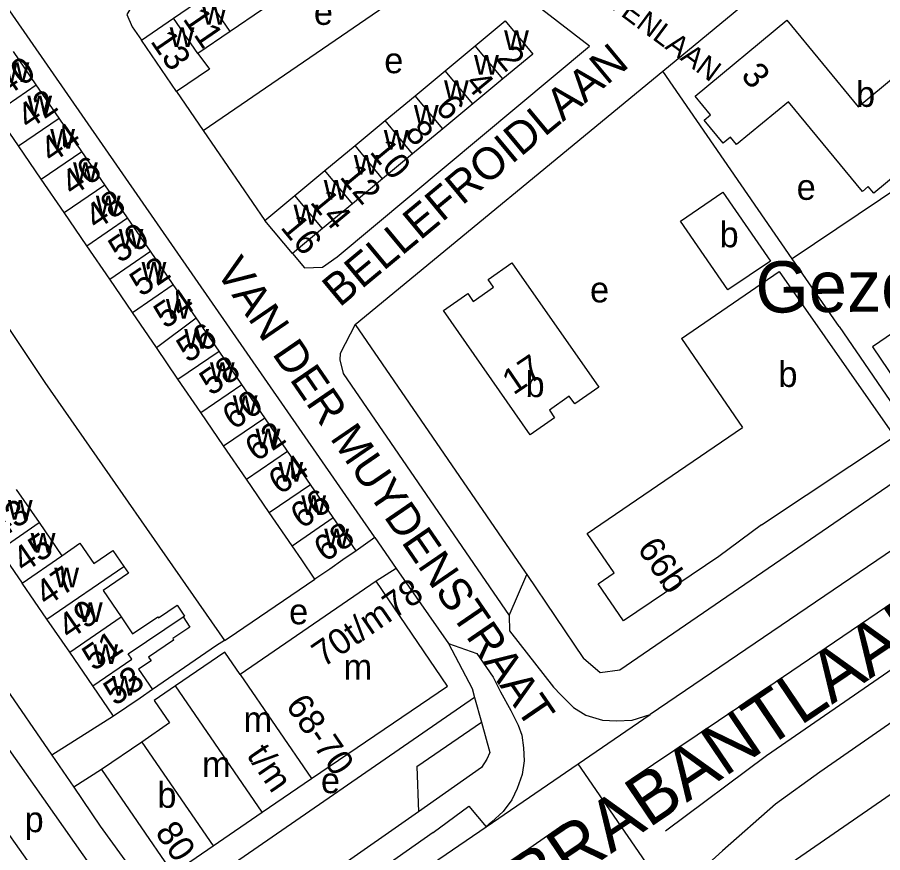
# Model space of a CAD drawing. Extents: x 157569 to 159501, y 382907 to 384670.
# Drawn here: x 158600.8 to 158735.9, y 383704.3 to 383834.7 of the extents above; entities that cross this region are included whole.
import ezdxf

# ---------------------------------------------------------------- set-up
doc = ezdxf.new("R2010")
doc.units = 0
for name, color, linetype in [('BLT_Basislijn', 7, 'Continuous'), ('BLT_Bebouwing', 7, 'Continuous'), ('BLT_Bebouwing_beschrifting', 7, 'Continuous'), ('BLT_Centroide', 7, 'Continuous'), ('BLT_Huisnummer', 7, 'Continuous'), ('BLT_Huisnummer_ tussenligend', 7, 'Continuous'), ('BLT_Huisnummer_reeks', 7, 'Continuous'), ('BLT_Onderverdeling_panden', 7, 'Continuous'), ('BLT_Straatnaam', 7, 'Continuous'), ('BLT_Straatnaam_hoofdweg', 7, 'Continuous'), ('BLT_Straatnaam_verkleind', 7, 'Continuous'), ('BLT_Vlakafsluiter', 7, 'Continuous')]:
    doc.layers.add(name, color=color, linetype=linetype)

msp = doc.modelspace()

# ---------------------------------------------------------------- linework, layer by layer
at = {"layer": 'BLT_Basislijn'}
for p, q in [((158701.52, 383826.33), (158727.12, 383847.44)), ((158629.83, 383817.05), (158670.82, 383845.18)), ((158721.74, 383797.04), (158701.52, 383826.33)), ((158625.66, 383823.13), (158629.83, 383817.05)), ((158629.83, 383817.05), (158639.43, 383803.03)), ((158752.16, 383817.46), (158721.74, 383797.04)), ((158729.04, 383786.45), (158721.74, 383797.04)), ((158729.04, 383786.45), (158743.12, 383765.88)), ((158779.78, 383780.44), (158699.57, 383725.89)), ((158656.58, 383753.53), (158653.67, 383751.41)), ((158656.58, 383753.53), (158659.93, 383748.68)), ((158659.93, 383748.68), (158656.8, 383746.7)), ((158677.58, 383741.32), (158680.31, 383747.75)), ((158680.31, 383747.75), (158689.15, 383734.61)), ((158598.57, 383730.67), (158606.2, 383719.53)), ((158672.16, 383728.53), (158627.43, 383697.68)), ((158615.84, 383725.61), (158606.2, 383719.53)), ((158663.17, 383717.76), (158673.22, 383724.68)), ((158606.2, 383719.53), (158609.6, 383714.52)), ((158663.17, 383717.76), (158663.41, 383710.7)), ((158613.95, 383717.27), (158609.6, 383714.52)), ((158613.95, 383667.53), (158673.97, 383708.32)), ((158648.25, 383682.56), (158686.1, 383708.74))]:
    msp.add_line(p, q, dxfattribs=at)
for points in [[(158670.82, 383845.18), (158655.87, 383856.65), (158652.51, 383859.53), (158652.1, 383859.53), (158633.06, 383846.64), (158618.5, 383836.21), (158617.92, 383835.18), (158618.74, 383833.25), (158620.16, 383831.16)], [(158588.71, 383851.42), (158656.52, 383753.61), (158656.58, 383753.53)], [(158643.73, 383797.85), (158645.64, 383795.61), (158648.42, 383795.73), (158650.72, 383797.32), (158690.11, 383830.25), (158670.82, 383845.18)], [(158565.44, 383835.32), (158591.24, 383798.41), (158605.09, 383777.71), (158633.12, 383737.41)], [(158653.51, 383786.75), (158701.52, 383826.33)], [(158821.7, 383801.57), (158800.85, 383786.86), (158769.57, 383765.2), (158713.7, 383727.23), (158696.59, 383715.73)], [(158701.94, 383707.7), (158717.71, 383719.47), (158757.27, 383746.75), (158806.46, 383780.17), (158827.58, 383793.81)], [(158653.51, 383786.75), (158651.21, 383782.24), (158651.16, 383781.25), (158651.66, 383779.11), (158677.58, 383741.32)], [(158653.51, 383786.75), (158680.08, 383748.1), (158680.31, 383747.75)], [(158743.12, 383765.88), (158694.82, 383732.81), (158691.75, 383732.4), (158689.15, 383734.61)], [(158659.93, 383748.68), (158668.12, 383736.97)], [(158633.12, 383737.41), (158633.71, 383737.79), (158647.24, 383747)], [(158677.58, 383741.32), (158677.61, 383738.93), (158684.47, 383730.16)], [(158760.76, 383740.58), (158743.71, 383729.14), (158726.02, 383716.86), (158719.15, 383711.86), (158710.83, 383704.58), (158702.74, 383697.25)], [(158633.12, 383737.41), (158631.89, 383736.63), (158621.88, 383729.76)], [(158668.12, 383736.97), (158671.77, 383729.95), (158672.16, 383728.53)], [(158668.12, 383736.97), (158672.51, 383735.38), (158675.07, 383731.72)], [(158675.07, 383731.72), (158676.23, 383729.42), (158677.83, 383726.51), (158678.99, 383724.23), (158679.52, 383722.63), (158679.81, 383720.69), (158679.91, 383718.66), (158679.57, 383716.53), (158678.8, 383714.3), (158677.97, 383712.55), (158676.62, 383710.71), (158674.82, 383709.05), (158673.97, 383708.32)], [(158684.47, 383730.16), (158685.61, 383728.92), (158687.59, 383726.98), (158689.53, 383725.77), (158692.15, 383724.99), (158694.29, 383724.89), (158696.76, 383724.99), (158699.57, 383725.89)], [(158672.16, 383728.53), (158673.22, 383724.68)], [(158614.21, 383687.19), (158618.56, 383693.32), (158596.04, 383725.3)], [(158673.22, 383724.68), (158674.53, 383719.92), (158674.1, 383718.9), (158673.23, 383717.59), (158663.41, 383710.7)], [(158589.64, 383720.99), (158610.35, 383691.71), (158614.21, 383687.19)], [(158609.6, 383714.52), (158613.71, 383708.45), (158620.59, 383698.98)], [(158737.83, 383713.93), (158715.02, 383698.14)], [(158665.71, 383707.43), (158671.28, 383711.57), (158673.97, 383708.32)], [(158663.41, 383710.7), (158650.27, 383701.46), (158642.71, 383696.23), (158634.36, 383691.62)], [(158665.71, 383707.43), (158652.56, 383698.18), (158644.82, 383692.82), (158636.29, 383688.11)]]:
    msp.add_lwpolyline(points, dxfattribs=at)
at = {"layer": 'BLT_Bebouwing'}
for p, q in [((158625.19, 383834.61), (158630.21, 383838.06)), ((158639.05, 383835.97), (158634.02, 383832.52)), ((158620.16, 383831.16), (158625.19, 383834.61)), ((158634.02, 383832.52), (158628.99, 383829.07)), ((158625.66, 383823.13), (158620.16, 383831.16)), ((158667.58, 383826.38), (158672.27, 383830.27)), ((158603.76, 383824.2), (158600.2, 383829.4)), ((158662.89, 383822.49), (158667.58, 383826.38)), ((158676.57, 383825.1), (158671.88, 383821.21)), ((158607.33, 383819), (158603.76, 383824.2)), ((158658.2, 383818.6), (158662.89, 383822.49)), ((158671.88, 383821.21), (158667.19, 383817.31)), ((158600.97, 383814.65), (158597.41, 383819.85)), ((158610.89, 383813.8), (158607.33, 383819)), ((158653.51, 383814.71), (158658.2, 383818.6)), ((158667.19, 383817.31), (158662.49, 383813.42)), ((158604.54, 383809.45), (158600.97, 383814.65)), ((158614.46, 383808.6), (158610.89, 383813.8)), ((158648.81, 383810.81), (158653.51, 383814.71)), ((158662.49, 383813.42), (158657.8, 383809.53)), ((158644.12, 383806.92), (158648.81, 383810.81)), ((158608.1, 383804.25), (158604.54, 383809.45)), ((158618.02, 383803.4), (158614.46, 383808.6)), ((158657.8, 383809.53), (158653.11, 383805.63)), ((158639.43, 383803.03), (158644.12, 383806.92)), ((158653.11, 383805.63), (158648.42, 383801.74)), ((158611.67, 383799.05), (158608.1, 383804.25)), ((158621.59, 383798.2), (158618.02, 383803.4)), ((158643.73, 383797.85), (158639.43, 383803.03)), ((158648.42, 383801.74), (158643.73, 383797.85)), ((158615.23, 383793.85), (158611.67, 383799.05)), ((158625.15, 383793), (158621.59, 383798.2)), ((158618.8, 383788.65), (158615.23, 383793.85)), ((158628.72, 383787.8), (158625.15, 383793)), ((158622.55, 383783.18), (158618.8, 383788.65)), ((158632.28, 383782.6), (158628.72, 383787.8)), ((158704.47, 383784.59), (158713.96, 383770.71)), ((158625.87, 383778.22), (158622.55, 383783.18)), ((158635.85, 383777.4), (158632.28, 383782.6)), ((158629.44, 383773.02), (158625.87, 383778.22)), ((158639.41, 383772.2), (158635.85, 383777.4)), ((158633, 383767.82), (158629.44, 383773.02)), ((158642.98, 383767.01), (158639.41, 383772.2)), ((158716.95, 383755.48), (158737.7, 383769.29)), ((158636.57, 383762.62), (158633, 383767.82)), ((158646.54, 383761.81), (158642.98, 383767.01)), ((158640.13, 383757.42), (158636.57, 383762.62)), ((158650.11, 383756.61), (158646.54, 383761.81)), ((158643.7, 383752.22), (158640.13, 383757.42)), ((158604.2, 383755.83), (158607.76, 383750.64)), ((158653.67, 383751.41), (158650.11, 383756.61)), ((158605.43, 383740.78), (158601.58, 383746.4)), ((158656.8, 383746.7), (158635.58, 383732.13)), ((158608.98, 383735.61), (158605.43, 383740.78)), ((158612.57, 383730.37), (158608.98, 383735.61)), ((158615.84, 383725.61), (158612.57, 383730.37)), ((158620.23, 383721.58), (158613.95, 383717.27)), ((158639.04, 383710.63), (158646.72, 383715.9)), ((158631.36, 383705.36), (158639.04, 383710.63))]:
    msp.add_line(p, q, dxfattribs=at)
for points in [[(158672.27, 383830.27), (158676.96, 383834.16), (158681.26, 383828.99), (158676.57, 383825.1)], [(158740.97, 383821.67), (158742.31, 383819.73), (158738.17, 383816.29), (158740.23, 383813.78), (158737.25, 383811.25), (158738.09, 383810.28), (158734.45, 383807.26), (158733.61, 383808.29), (158732.7, 383807.53), (158721.17, 383821.55), (158713.05, 383814.87), (158712.1, 383816.01), (158710.96, 383815.07), (158707.99, 383818.67), (158708.99, 383819.49), (158706.59, 383822.4), (158720.91, 383834.27), (158732.04, 383820.77), (158738.13, 383825.78), (158740.97, 383821.67)], [(158628.99, 383829.07), (158630.78, 383826.64), (158625.66, 383823.13)], [(158704.29, 383802.9), (158710.91, 383807.44), (158718.34, 383796.68), (158711.7, 383792.16), (158704.29, 383802.9)], [(158741.76, 383772.22), (158769.15, 383790.93), (158761.63, 383801.95), (158734.24, 383783.28), (158741.76, 383772.22)], [(158680.86, 383769.56), (158667.34, 383788.94), (158671.1, 383791.59), (158671.94, 383790.37), (158675.1, 383792.58), (158674.29, 383793.78), (158677.99, 383796.42)], [(158677.99, 383796.42), (158691.58, 383776.96)], [(158704.47, 383784.59), (158719.71, 383795.03), (158737.7, 383769.29)], [(158691.58, 383776.96), (158687.8, 383774.37), (158686.94, 383775.56), (158683.84, 383773.37), (158684.63, 383772.18), (158680.86, 383769.56)], [(158689.74, 383754.15), (158713.96, 383770.71)], [(158600.63, 383761.03), (158604.2, 383755.83)], [(158716.95, 383755.48), (158710.27, 383750.55), (158695.43, 383740.48), (158691.45, 383746.3), (158693.93, 383747.99), (158689.74, 383754.15)], [(158598.01, 383751.59), (158599.09, 383750.02), (158601.58, 383746.4)], [(158607.76, 383750.64), (158610.56, 383752.64), (158612.72, 383749.46)], [(158612.72, 383749.46), (158615.73, 383751.49), (158617.41, 383749)], [(158647.24, 383747), (158645.21, 383750.02), (158643.7, 383752.22)], [(158653.67, 383751.41), (158651.61, 383750), (158649.55, 383748.58), (158647.24, 383747)], [(158617.41, 383749), (158618.14, 383747.92), (158614.19, 383745.26), (158617, 383741.11)], [(158646.72, 383715.9), (158667.96, 383730.32), (158656.8, 383746.7)], [(158617, 383741.11), (158618.78, 383738.47), (158622.73, 383741.14), (158622.86, 383740.96), (158625.75, 383742.92), (158626.88, 383741.24), (158626.67, 383741.1)], [(158626.67, 383741.1), (158627.73, 383739.53), (158625.05, 383737.72), (158625.19, 383737.48), (158621.28, 383734.84), (158621.68, 383734.26), (158619.73, 383732.94), (158621.88, 383729.76)], [(158635.58, 383732.13), (158633.18, 383735.61), (158625.51, 383730.34)], [(158625.51, 383730.34), (158622.15, 383728.04), (158624.55, 383724.55), (158620.23, 383721.58)], [(158621.88, 383729.76), (158619.96, 383728.44), (158615.84, 383725.61)], [(158613.95, 383717.27), (158625.08, 383701.05), (158631.36, 383705.36)]]:
    msp.add_lwpolyline(points, dxfattribs=at)
at = {"layer": 'BLT_Onderverdeling_panden'}
for p, q in [((158634.02, 383832.52), (158630.21, 383838.06)), ((158628.99, 383829.07), (158625.19, 383834.61)), ((158676.57, 383825.1), (158672.27, 383830.27)), ((158671.88, 383821.21), (158667.58, 383826.38)), ((158597.41, 383819.85), (158603.76, 383824.2)), ((158667.19, 383817.31), (158662.89, 383822.49)), ((158600.97, 383814.65), (158607.33, 383819)), ((158662.49, 383813.42), (158658.2, 383818.6)), ((158604.54, 383809.45), (158610.89, 383813.8)), ((158657.8, 383809.53), (158653.51, 383814.71)), ((158653.11, 383805.63), (158648.81, 383810.81)), ((158608.1, 383804.25), (158614.46, 383808.6)), ((158648.42, 383801.74), (158644.12, 383806.92)), ((158611.67, 383799.05), (158618.02, 383803.4)), ((158615.23, 383793.85), (158621.59, 383798.2)), ((158618.8, 383788.65), (158625.15, 383793)), ((158622.55, 383783.18), (158628.72, 383787.8)), ((158625.87, 383778.22), (158632.28, 383782.6)), ((158629.44, 383773.02), (158635.85, 383777.4)), ((158633, 383767.82), (158639.41, 383772.2)), ((158636.57, 383762.62), (158642.98, 383767.01)), ((158640.13, 383757.42), (158646.54, 383761.81)), ((158598.01, 383751.59), (158604.2, 383755.83)), ((158643.7, 383752.22), (158650.11, 383756.61)), ((158601.58, 383746.4), (158607.76, 383750.64)), ((158605.43, 383740.78), (158617.41, 383749)), ((158608.98, 383735.61), (158617, 383741.11)), ((158635.58, 383732.13), (158646.72, 383715.9)), ((158639.04, 383710.63), (158625.51, 383730.34)), ((158620.23, 383721.58), (158631.36, 383705.36))]:
    msp.add_line(p, q, dxfattribs=at)
msp.add_lwpolyline([(158612.57, 383730.37), (158618.65, 383734.54), (158618.11, 383735.33), (158626.67, 383741.1)], dxfattribs=at)
at = {"layer": 'BLT_Vlakafsluiter'}
for p, q in [((158688.32, 383718.17), (158699.57, 383725.89)), ((158673.97, 383708.32), (158688.32, 383718.17)), ((158702.74, 383697.25), (158688.32, 383718.17))]:
    msp.add_line(p, q, dxfattribs=at)

# ---------------------------------------------------------------- texts
at = {"layer": 'BLT_Bebouwing_beschrifting'}
msp.add_text('Gezondheidscentrum', height=8, rotation=0.5505, dxfattribs=at).set_placement((158716.03, 383788.6))
at = {"layer": 'BLT_Centroide'}
for s, p in [('w', (158629.61, 383833.58)), ('e', (158647.09, 383833.55)), ('w', (158624.58, 383830.11)), ('w', (158676.77, 383829.62)), ('e', (158658.07, 383826)), ('w', (158672.08, 383825.75)), ('w', (158598.8, 383824.62)), ('w', (158667.39, 383821.84)), ('b', (158731.7, 383820.75)), ('w', (158602.37, 383819.44)), ('w', (158662.69, 383817.95)), ('w', (158605.94, 383814.22)), ('w', (158658, 383814.06)), ('w', (158653.31, 383810.16)), ('w', (158609.5, 383809.03)), ('w', (158648.62, 383806.28)), ('e', (158722.43, 383806.23)), ('w', (158613.06, 383803.81)), ('w', (158643.92, 383802.38)), ('b', (158710.4, 383798.83)), ('w', (158616.62, 383798.62)), ('w', (158620.19, 383793.44)), ('e', (158690.18, 383790.22)), ('w', (158623.99, 383787.66)), ('w', (158626.86, 383783)), ('b', (158719.58, 383777.02)), ('w', (158630.86, 383777.81)), ('b', (158680.12, 383775.44)), ('w', (158634.43, 383772.62)), ('w', (158637.99, 383767.41)), ('w', (158641.55, 383762.22)), ('w', (158645.12, 383757)), ('w', (158599.33, 383756.31)), ('w', (158602.89, 383751.12)), ('w', (158648.7, 383751.81)), ('w', (158606.57, 383745.72)), ('w', (158610.26, 383740.31)), ('e', (158643.22, 383739.96)), ('w', (158612.66, 383733.74)), ('m', (158651.72, 383731.31)), ('w', (158615.58, 383728.81)), ('m', (158636.11, 383723.12)), ('m', (158629.64, 383716.11)), ('e', (158648.19, 383713.59)), ('b', (158622.66, 383711.31)), ('p', (158601.94, 383707.5))]:
    msp.add_text(s, height=4, dxfattribs=at).set_placement(p)
at = {"layer": 'BLT_Huisnummer'}
for s, rotation, p in [('13', 304.4418, (158621.47, 383830.99)), ('2', 309.6867, (158675.33, 383828.25)), ('3', 309.4669, (158713.6, 383825.59)), ('42', 34.3891, (158602.53, 383817.07)), ('6', 309.6867, (158665.88, 383820.6)), ('10', 309.6867, (158655.66, 383813.68)), ('46', 34.3891, (158609.4, 383806.68)), ('16', 309.6867, (158641.75, 383801.88)), ('50', 34.3891, (158616.8, 383796.25)), ('54', 34.3891, (158623.88, 383785.99)), ('58', 34.3891, (158631.02, 383775.53)), ('17', 34.2234, (158678.24, 383775.66)), ('62', 34.3891, (158638.11, 383765.23)), ('43', 34.4574, (158598.16, 383753.15)), ('68', 34.3891, (158648.85, 383749.55)), ('66b', 304.3053, (158697.44, 383751.8)), ('47', 34.4574, (158605.35, 383742.64)), ('53', 34.4574, (158616.04, 383727.11))]:
    msp.add_text(s, height=4, rotation=rotation, dxfattribs=at).set_placement(p)
at = {"layer": 'BLT_Huisnummer_ tussenligend'}
for s, rotation, p in [('11', 304.4418, (158626.53, 383834.49)), ('40', 34.3891, (158599.06, 383822.22)), ('4', 309.6867, (158670.52, 383824.35)), ('44', 34.3891, (158606.13, 383811.85)), ('8', 309.6867, (158661.09, 383816.63)), ('12', 309.6867, (158650.99, 383809.76)), ('48', 34.3891, (158613.13, 383801.42)), ('14', 309.6867, (158646.36, 383805.81)), ('52', 34.3891, (158620.13, 383790.99)), ('56', 34.3891, (158627.43, 383780.66)), ('60', 34.3891, (158634.57, 383770.2)), ('64', 34.3891, (158641.77, 383760.07)), ('66', 34.3891, (158645.2, 383754.74)), ('45', 34.4574, (158601.83, 383747.88)), ('49', 34.4574, (158608.9, 383737.43)), ('51', 34.4574, (158612.71, 383732.54))]:
    msp.add_text(s, height=4, rotation=rotation, dxfattribs=at).set_placement(p)
at = {"layer": 'BLT_Huisnummer_reeks'}
for s, rotation, p in [('70t/m78', 34.4653, (158648.55, 383733.14)), ('68-70', 304.3891, (158642.58, 383727.29)), ('t/m', 304.3891, (158636.48, 383719.52)), ('80', 304.3891, (158622.2, 383707.46))]:
    msp.add_text(s, height=4, rotation=rotation, dxfattribs=at).set_placement(p)
at = {"layer": 'BLT_Straatnaam'}
for s, rotation, p in [('BELLEFROIDLAAN', 39.7654, (158651.09, 383789.35)), ('VAN DER MUYDENSTRAAT', 304.4415, (158631.64, 383795.08))]:
    msp.add_text(s, height=5, rotation=rotation, dxfattribs=at).set_placement(p)
at = {"layer": 'BLT_Straatnaam_hoofdweg'}
msp.add_text('NOORD BRABANTLAAN', height=8, rotation=34.0328, dxfattribs=at).set_placement((158645.65, 383671.81))
at = {"layer": 'BLT_Straatnaam_verkleind'}
msp.add_text('PROFESSOR VAN DER GRINTENLAAN', height=3.3, rotation=323.4055, dxfattribs=at).set_placement((158643.86, 383872.92))

doc.saveas('drawing.dxf')
